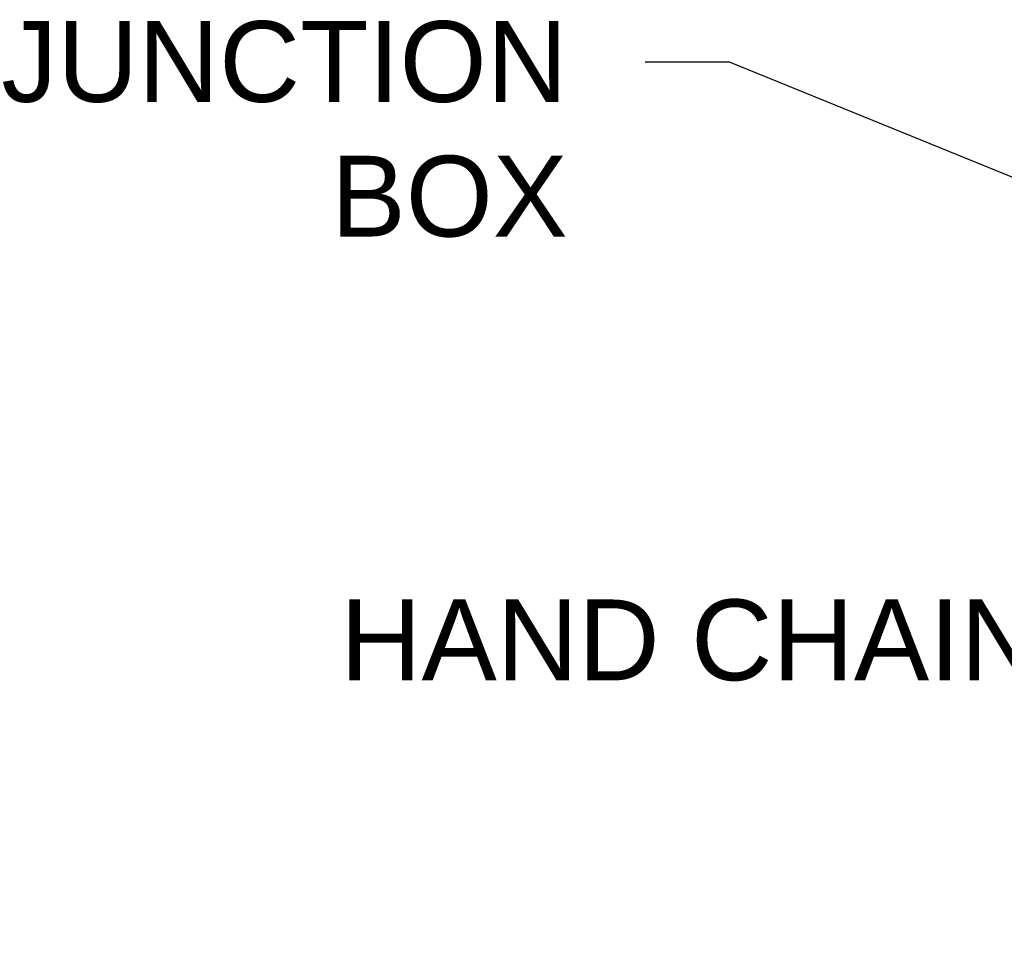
# Model space of a CAD drawing. Header units: inches. Extents: x 170 to 312, y 215 to 248.
# Tile 290 of 340: x 298.89 to 300.03, y 223.65 to 224.72. Entities that reach past the tile are written whole.
import ezdxf
from ezdxf import colors
from ezdxf.entities.mleader import LeaderData, LeaderLine
from ezdxf.math import Vec2, Vec3

# ---------------------------------------------------------------- set-up
doc = ezdxf.new("R2010")
doc.units = ezdxf.units.IN
doc.header["$LTSCALE"] = 0.25
doc.header["$MEASUREMENT"] = 0
doc.layers.add('ANNOTATIONS', color=1, linetype='Continuous')
doc.styles.add('ARIAL', font='arial.ttf', dxfattribs={"height": 0.09375})

msp = doc.modelspace()

# ---------------------------------------------------------------- leaders
at = {"layer": 'ANNOTATIONS'}
ml = msp.add_multileader_mtext('Standard', dxfattribs=at)
ml.set_content('JUNCTION\\PBOX', color=256, style='ARIAL')
ml.set_leader_properties()
ml.build(insert=Vec2(0, 0))
ml.multileader.update_dxf_attribs({"dogleg_length": 0.36, "arrow_head_size": 0.09375})
ctx = ml.context
ctx.base_point, ctx.char_height, ctx.arrow_head_size, ctx.landing_gap_size, ctx.plane_origin = Vec3(298.78728, 224.67442), 0.09375, 0.09375, 0.09, Vec3(300.69703, 224.26118)
ctx.text_align_type = 2
notes = []
notes.append((ctx, [(0, (1, 1, 0), (299.71304, 224.67442), (-1, 0), 0.09796, [(0, [(300.35791, 224.41208)], 0, [])])]))
ctx.mtext.insert, ctx.mtext.alignment, ctx.mtext.flow_direction = Vec3(299.52508, 224.72209), 3, 5
ml = msp.add_multileader_mtext('Standard', dxfattribs=at)
ml.set_content('HAND CHAIN', color=256, style='ARIAL')
ml.set_leader_properties()
ml.build(insert=Vec2(0, 0))
ml.multileader.update_dxf_attribs({"dogleg_length": 0.36, "arrow_head_size": 0.09375})
ctx = ml.context
ctx.base_point, ctx.char_height, ctx.arrow_head_size, ctx.landing_gap_size, ctx.plane_origin = Vec3(299.19208, 224.00302), 0.09375, 0.09375, 0.09, Vec3(300.95086, 223.56979)
ctx.text_align_type = 2
notes.append((ctx, [(0, (1, 1, 0), (300.26378, 224.00302), (-1, 0), 0.09796, [(0, [(301.02363, 223.65272)], 0, [])])]))
ctx.mtext.insert, ctx.mtext.alignment, ctx.mtext.flow_direction = Vec3(300.07582, 224.05069), 3, 5
for ctx, leaders in notes:
    for number, flags, end, landing, length, lines in leaders:
        leader = LeaderData()
        leader.index, (leader.has_last_leader_line, leader.has_dogleg_vector, leader.attachment_direction) = number, flags
        leader.last_leader_point, leader.dogleg_vector, leader.dogleg_length = Vec3(end), Vec3(landing), length
        for number, points, colour, breaks in lines:
            line = LeaderLine()
            line.index, line.vertices, line.color, line.breaks = number, Vec3.list(points), colors.encode_raw_color(colour), breaks
            leader.lines.append(line)
        ctx.leaders.append(leader)

doc.saveas('drawing.dxf')
